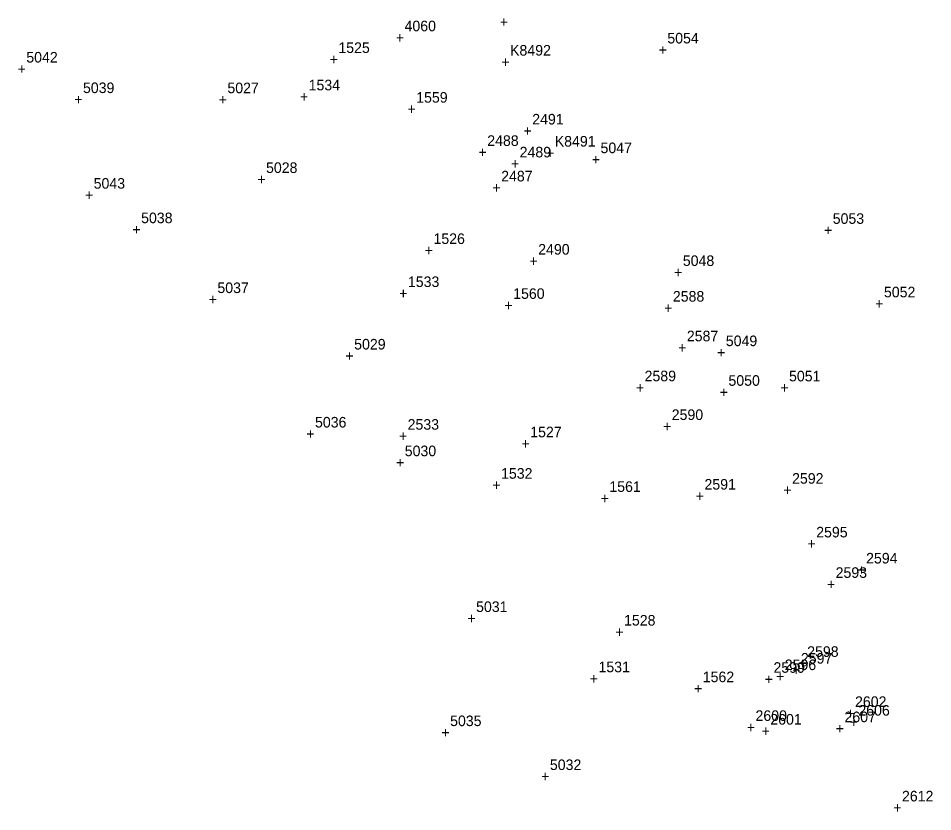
# Model space of a CAD drawing. Extents: x 1036751 to 1042192, y 772604 to 785439.
# Drawn here: x 1038782.9 to 1038999.3, y 777820.2 to 778007.8 of the extents above; entities that cross this region are included whole.
import ezdxf

# ---------------------------------------------------------------- set-up
doc = ezdxf.new("R2010")
doc.units = 0
for name, color, linetype in [('S_Buildings', 7, 'Continuous'), ('S_Buildings_Attachments', 7, 'Continuous'), ('S_Buildings_SillElevation', 7, 'Continuous'), ('S_Fencing_PostAndRail', 7, 'Continuous'), ('S_Ground_Elevation', 7, 'Continuous'), ('S_Property_IronPipeFound', 7, 'Continuous'), ('S_Property_Mailbox', 7, 'Continuous'), ('S_Property_StorageTank_Petro', 7, 'Continuous'), ('S_Roadway_Centerline', 7, 'Continuous'), ('S_Roadway_Edge_Pavement', 7, 'Continuous'), ('S_Traffic_Sign_SinglePost', 7, 'Continuous'), ('S_Trees_Conifer_Pay', 7, 'Continuous'), ('S_Trees_Decid_Pay', 7, 'Continuous'), ('S_Trees_TreeLine', 7, 'Continuous'), ('S_Utilities_GuyWire3', 7, 'Continuous'), ('S_Utilities_Pole_Power', 7, 'Continuous'), ('S_Utilities_UG_Water_Line', 7, 'Continuous')]:
    doc.layers.add(name, color=color, linetype=linetype)

msp = doc.modelspace()

# ---------------------------------------------------------------- texts
at = {"layer": 'S_Buildings'}
for s, p in [('2592', (1038966.06, 777897.77)), ('+', (1038964, 777895.02)), ('2594', (1038983.58, 777878.9)), ('2593', (1038976.37, 777875.5)), ('+', (1038981.52, 777876.15)), ('+', (1038974.31, 777872.75)), ('2602', (1038980.96, 777844.97)), ('+', (1038978.89, 777842.22))]:
    msp.add_text(s, height=2.5, dxfattribs=at).set_placement(p)
at = {"layer": 'S_Buildings_Attachments'}
for s, p in [('2606', (1038981.75, 777842.92)), ('2607', (1038978.47, 777841.37)), ('+', (1038979.69, 777840.17)), ('+', (1038976.4, 777838.62))]:
    msp.add_text(s, height=2.5, dxfattribs=at).set_placement(p)
at = {"layer": 'S_Buildings_SillElevation'}
for s, p in [('2595', (1038971.77, 777885.07)), ('+', (1038969.71, 777882.32)), ('2612', (1038992.07, 777822.63)), ('+', (1038990.01, 777819.88))]:
    msp.add_text(s, height=2.5, dxfattribs=at).set_placement(p)
at = {"layer": 'S_Fencing_PostAndRail'}
for s, p in [('2598', (1038969.64, 777856.82)), ('2599', (1038961.66, 777853.05)), ('+', (1038967.58, 777854.07)), ('+', (1038959.6, 777850.3))]:
    msp.add_text(s, height=2.5, dxfattribs=at).set_placement(p)
at = {"layer": 'S_Ground_Elevation'}
for s, p in [('+', (1038896.9, 778005.75)), ('5054', (1038936.54, 778001.9)), ('5042', (1038784.84, 777997.38)), ('+', (1038934.48, 777999.15)), ('+', (1038782.78, 777994.63)), ('5039', (1038798.25, 777990.16)), ('5027', (1038832.43, 777990.13)), ('+', (1038796.19, 777987.41)), ('+', (1038830.37, 777987.38)), ('5047', (1038920.73, 777975.95)), ('+', (1038918.67, 777973.2)), ('5028', (1038841.57, 777971.27)), ('5043', (1038800.78, 777967.55)), ('+', (1038839.51, 777968.52)), ('+', (1038798.72, 777964.8)), ('5038', (1038812.01, 777959.39)), ('5053', (1038975.68, 777959.23)), ('+', (1038809.95, 777956.64)), ('+', (1038973.62, 777956.48)), ('5048', (1038940.21, 777949.27)), ('+', (1038938.15, 777946.52)), ('5037', (1038830.06, 777942.86)), ('5052', (1038987.8, 777941.85)), ('+', (1038828, 777940.11)), ('+', (1038985.73, 777939.1)), ('5049', (1038950.38, 777930.31)), ('5029', (1038862.43, 777929.51)), ('+', (1038860.37, 777926.76)), ('+', (1038948.32, 777927.56)), ('5051', (1038965.34, 777921.97)), ('5050', (1038951, 777920.93)), ('+', (1038948.94, 777918.18)), ('+', (1038963.28, 777919.22)), ('5036', (1038853.16, 777911.06)), ('+', (1038851.09, 777908.31)), ('5030', (1038874.4, 777904.28)), ('+', (1038872.34, 777901.53)), ('5031', (1038891.28, 777867.43)), ('+', (1038889.22, 777864.68)), ('5035', (1038885.13, 777840.44)), ('+', (1038883.07, 777837.69)), ('5032', (1038908.75, 777830.05)), ('+', (1038906.69, 777827.3))]:
    msp.add_text(s, height=2.5, dxfattribs=at).set_placement(p)
at = {"layer": 'S_Property_IronPipeFound'}
for s, p in [('2491', (1038904.57, 777982.73)), ('+', (1038902.51, 777979.98)), ('2597', (1038968.15, 777855.22)), ('+', (1038966.09, 777852.47))]:
    msp.add_text(s, height=2.5, dxfattribs=at).set_placement(p)
at = {"layer": 'S_Property_Mailbox'}
for s, p in [('2600', (1038957.41, 777841.67)), ('+', (1038955.35, 777838.92))]:
    msp.add_text(s, height=2.5, dxfattribs=at).set_placement(p)
at = {"layer": 'S_Property_StorageTank_Petro'}
for s, p in [('2588', (1038937.85, 777940.84)), ('+', (1038935.79, 777938.09)), ('2587', (1038941.16, 777931.46)), ('+', (1038939.1, 777928.71))]:
    msp.add_text(s, height=2.5, dxfattribs=at).set_placement(p)
at = {"layer": 'S_Roadway_Centerline'}
for s, p in [('1525', (1038858.69, 777999.64)), ('+', (1038856.63, 777996.89)), ('1526', (1038881.2, 777954.47)), ('+', (1038879.14, 777951.72)), ('1527', (1038904.09, 777908.75)), ('+', (1038902.03, 777906)), ('1528', (1038926.3, 777864.22)), ('+', (1038924.24, 777861.47))]:
    msp.add_text(s, height=2.5, dxfattribs=at).set_placement(p)
at = {"layer": 'S_Roadway_Edge_Pavement'}
for s, p in [('1534', (1038851.65, 777990.81)), ('+', (1038849.59, 777988.06)), ('1559', (1038877.11, 777987.89)), ('+', (1038875.05, 777985.14)), ('1533', (1038875.15, 777944.29)), ('+', (1038873.09, 777941.54)), ('1560', (1038900.06, 777941.48)), ('+', (1038898, 777938.73)), ('1532', (1038897.19, 777898.95)), ('+', (1038895.13, 777896.2)), ('1561', (1038922.82, 777895.83)), ('+', (1038920.76, 777893.08)), ('1531', (1038920.25, 777853.18)), ('1562', (1038944.92, 777850.83)), ('+', (1038918.19, 777850.43)), ('+', (1038942.86, 777848.08))]:
    msp.add_text(s, height=2.5, dxfattribs=at).set_placement(p)
at = {"layer": 'S_Traffic_Sign_SinglePost'}
for s, p in [('2533', (1038875.08, 777910.54)), ('+', (1038873.02, 777907.79))]:
    msp.add_text(s, height=2.5, dxfattribs=at).set_placement(p)
at = {"layer": 'S_Trees_Conifer_Pay'}
for s, p in [('2589', (1038931.16, 777922)), ('+', (1038929.1, 777919.25)), ('2590', (1038937.58, 777912.84)), ('+', (1038935.52, 777910.09)), ('2591', (1038945.33, 777896.37)), ('+', (1038943.27, 777893.62))]:
    msp.add_text(s, height=2.5, dxfattribs=at).set_placement(p)
at = {"layer": 'S_Trees_Decid_Pay'}
for s, p in [('2596', (1038964.33, 777853.69)), ('+', (1038962.27, 777850.94))]:
    msp.add_text(s, height=2.5, dxfattribs=at).set_placement(p)
at = {"layer": 'S_Trees_TreeLine'}
for s, p in [('K8492', (1038899.32, 777999.03)), ('+', (1038897.26, 777996.28)), ('K8491', (1038909.9, 777977.51)), ('+', (1038907.84, 777974.76))]:
    msp.add_text(s, height=2.5, dxfattribs=at).set_placement(p)
at = {"layer": 'S_Utilities_GuyWire3'}
for s, p in [('2488', (1038893.92, 777977.67)), ('+', (1038891.86, 777974.93)), ('2489', (1038901.59, 777974.95)), ('+', (1038899.53, 777972.2)), ('2490', (1038905.98, 777951.95)), ('+', (1038903.92, 777949.2))]:
    msp.add_text(s, height=2.5, dxfattribs=at).set_placement(p)
at = {"layer": 'S_Utilities_Pole_Power'}
for s, p in [('2487', (1038897.22, 777969.27)), ('+', (1038895.16, 777966.52)), ('2601', (1038960.91, 777840.79)), ('+', (1038958.85, 777838.04))]:
    msp.add_text(s, height=2.5, dxfattribs=at).set_placement(p)
at = {"layer": 'S_Utilities_UG_Water_Line'}
for s, p in [('4060', (1038874.35, 778004.78)), ('+', (1038872.29, 778002.03))]:
    msp.add_text(s, height=2.5, dxfattribs=at).set_placement(p)

doc.saveas('drawing.dxf')
